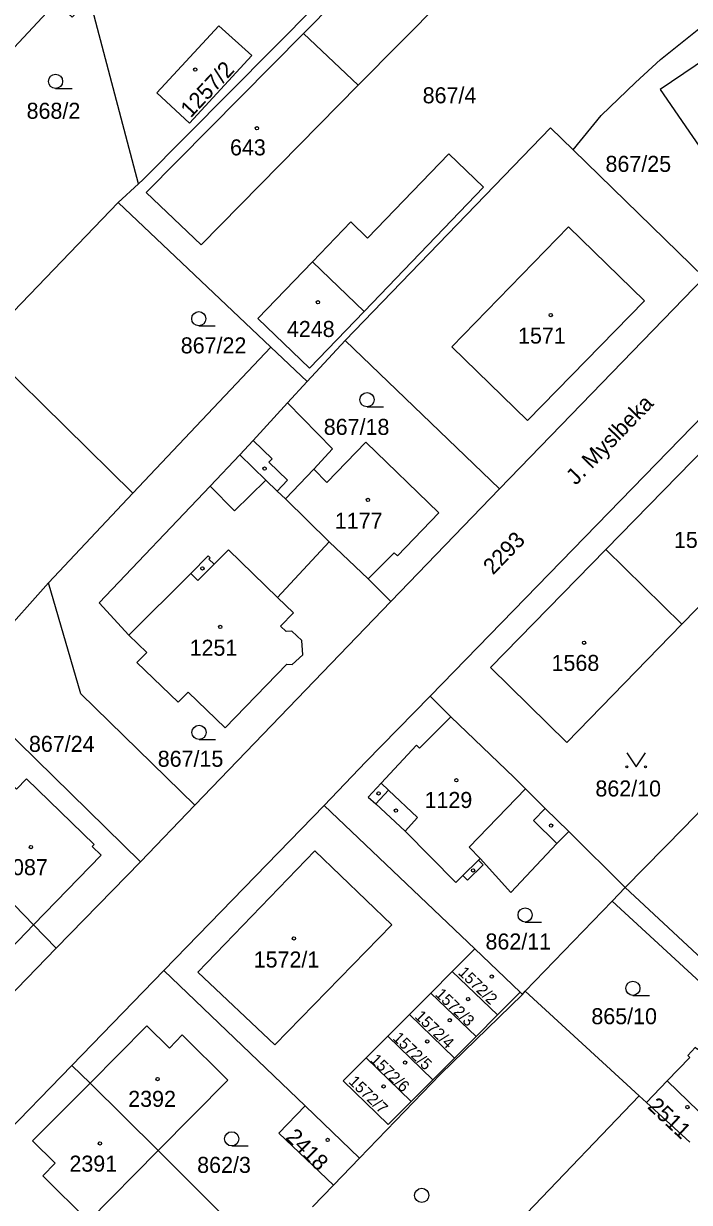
# Model space of a CAD drawing. Extents: x -679220 to -673243, y -1075091 to -1066557.
# Drawn here: x -676351.3 to -676280.7, y -1071039.9 to -1070914.9 of the extents above; entities that cross this region are included whole.
import ezdxf

# ---------------------------------------------------------------- set-up
doc = ezdxf.new("R2010")
doc.units = 0
for name, color, linetype in [('Hranice parcel', 7, 'Continuous'), ('Parcelní čísla', 7, 'Continuous'), ('Pop  PČ popisy', 7, 'Continuous'), ('Vnitřní kresba', 7, 'Continuous'), ('Značky budov', 7, 'Continuous'), ('Značky kultur', 7, 'Continuous')]:
    doc.layers.add(name, color=color, linetype=linetype)

msp = doc.modelspace()

# ---------------------------------------------------------------- linework, layer by layer
at = {"layer": 'Hranice parcel'}
for p, q in [((-676315.79, -1070921.44), (-676321.6, -1070915.95)), ((-676279.11, -1070941.82), (-676293, -1070928.28)), ((-676339.07, -1070931.87), (-676341.23, -1070933.87)), ((-676341.23, -1070933.87), (-676355.7, -1070948.9)), ((-676341.23, -1070933.87), (-676325.05, -1070949.21)), ((-676279.11, -1070941.82), (-676300.8, -1070964.23)), ((-676321.2, -1070952.85), (-676317.18, -1070948.48)), ((-676317.18, -1070948.48), (-676300.8, -1070964.23)), ((-676339.67, -1070964.69), (-676355.7, -1070948.9)), ((-676325.05, -1070949.21), (-676339.67, -1070964.69)), ((-676325.05, -1070949.21), (-676321.2, -1070952.85)), ((-676308.17, -1070986.19), (-676272.79, -1070949.82)), ((-676323.27, -1070955.11), (-676321.2, -1070952.85)), ((-676348.63, -1070974.18), (-676339.67, -1070964.69)), ((-676300.8, -1070964.23), (-676312.35, -1070976.17)), ((-676318.86, -1070969.84), (-676314.73, -1070973.77)), ((-676281.49, -1070978.57), (-676289.53, -1070970.65)), ((-676358.18, -1070984.89), (-676348.63, -1070974.18)), ((-676312.35, -1070976.17), (-676314.73, -1070973.77)), ((-676312.35, -1070976.17), (-676333.11, -1070997.76)), ((-676308.17, -1070986.19), (-676305.98, -1070988.39)), ((-676338.87, -1071003.75), (-676353.65, -1070989.26)), ((-676338.87, -1071003.75), (-676333.11, -1070997.76)), ((-676336.39, -1071015.28), (-676319.41, -1070997.77)), ((-676303.44, -1071012.99), (-676319.41, -1070997.77)), ((-676293.48, -1071000.55), (-676287.49, -1071006.49)), ((-676347.8, -1071012.92), (-676338.87, -1071003.75)), ((-676287.49, -1071006.49), (-676288.88, -1071007.93)), ((-676298.09, -1071017.48), (-676288.88, -1071007.93)), ((-676347.8, -1071012.92), (-676350.2, -1071010.45)), ((-676355.27, -1071020.59), (-676347.8, -1071012.92)), ((-676305.82, -1071015.39), (-676303.44, -1071012.99)), ((-676298.63, -1071017.58), (-676303.44, -1071012.99)), ((-676346.14, -1071025.33), (-676336.39, -1071015.28)), ((-676336.39, -1071015.28), (-676321.42, -1071029.63)), ((-676308.09, -1071017.67), (-676305.82, -1071015.39)), ((-676305.82, -1071015.39), (-676301.02, -1071019.97)), ((-676310.37, -1071019.95), (-676308.09, -1071017.67)), ((-676308.09, -1071017.67), (-676303.3, -1071022.27)), ((-676298.63, -1071017.58), (-676301.02, -1071019.97)), ((-676298.37, -1071017.82), (-676298.63, -1071017.58)), ((-676298.37, -1071017.82), (-676298.09, -1071017.48)), ((-676286, -1071028.56), (-676298.09, -1071017.48)), ((-676312.64, -1071022.23), (-676310.37, -1071019.95)), ((-676310.37, -1071019.95), (-676305.59, -1071024.56)), ((-676301.02, -1071019.97), (-676303.3, -1071022.27)), ((-676314.95, -1071024.55), (-676312.64, -1071022.23)), ((-676312.64, -1071022.23), (-676307.87, -1071026.85)), ((-676303.3, -1071022.27), (-676305.59, -1071024.56)), ((-676314.95, -1071024.55), (-676310.19, -1071029.17)), ((-676305.59, -1071024.56), (-676307.87, -1071026.85)), ((-676355.89, -1071035.37), (-676346.14, -1071025.33)), ((-676346.14, -1071025.33), (-676344.2, -1071027.21)), ((-676336.99, -1071034.37), (-676344.2, -1071027.21)), ((-676307.87, -1071026.85), (-676310.19, -1071029.17)), ((-676285.24, -1071029.26), (-676283.05, -1071026.98)), ((-676283.05, -1071026.98), (-676278.62, -1071031.24)), ((-676321.42, -1071029.63), (-676315.65, -1071035.16)), ((-676285.24, -1071029.26), (-676286, -1071028.56)), ((-676280.64, -1071033.48), (-676285.24, -1071029.26)), ((-676336.99, -1071034.37), (-676325.71, -1071045.61)), ((-676318.42, -1071038.04), (-676315.65, -1071035.16)), ((-676320.62, -1071040.31), (-676318.42, -1071038.04))]:
    msp.add_line(p, q, dxfattribs=at)
for points in [[(-676308.54, -1070900.97), (-676310.99, -1070903.58), (-676338.6, -1070931.43), (-676339.07, -1070931.87)], [(-676321.6, -1070915.95), (-676308.08, -1070902.27), (-676302.37, -1070907.85), (-676315.79, -1070921.44)], [(-676347.8, -1070912.65), (-676354.76, -1070920.09), (-676356.56, -1070921.98)], [(-676339.07, -1070931.87), (-676344.11, -1070912.87), (-676344.53, -1070912.49), (-676346.11, -1070914.21), (-676347.8, -1070912.65)], [(-676293, -1070928.28), (-676290.04, -1070924.65), (-676286.39, -1070921.14), (-676283.74, -1070918.71), (-676277.05, -1070913.33)], [(-676321.6, -1070915.95), (-676338.25, -1070932.79), (-676332.42, -1070938.34), (-676315.79, -1070921.44)], [(-676333.68, -1070925.46), (-676337.14, -1070922.24), (-676330.55, -1070915.13), (-676327.07, -1070918.29), (-676333.68, -1070925.46)], [(-676275.07, -1070915.98), (-676283.78, -1070921.88), (-676273.91, -1070936.26)], [(-676317.18, -1070948.48), (-676295.41, -1070925.95), (-676293, -1070928.28)], [(-676326.44, -1070946.15), (-676320.65, -1070940.15), (-676316.57, -1070935.93), (-676314.8, -1070937.63), (-676306.18, -1070928.72), (-676302.51, -1070932.25), (-676315.15, -1070945.41), (-676320.95, -1070951.44), (-676326.44, -1070946.15)], [(-676323.27, -1070955.11), (-676326.92, -1070959.08), (-676328.34, -1070960.63)], [(-676314.73, -1070973.77), (-676311.97, -1070970.99), (-676311.64, -1070971.31), (-676307.25, -1070966.76), (-676314.99, -1070959.27), (-676319.12, -1070963.54), (-676320.48, -1070962.14), (-676318.51, -1070959.96), (-676323.27, -1070955.11)], [(-676281.49, -1070978.57), (-676269.31, -1070966.08), (-676277.31, -1070958.14), (-676289.53, -1070970.65)], [(-676328.34, -1070960.63), (-676331.49, -1070963.94), (-676343.24, -1070976.31), (-676340.09, -1070979.73), (-676338.2, -1070981.56), (-676339.24, -1070982.64), (-676334.88, -1070986.83), (-676333.83, -1070985.77), (-676329.89, -1070989.56), (-676323.36, -1070982.81), (-676322.78, -1070982.83), (-676321.66, -1070981.82), (-676321.76, -1070980.31), (-676322.82, -1070979.29), (-676323.42, -1070979.33), (-676324.02, -1070978.77), (-676322.66, -1070977.35), (-676324.35, -1070975.72), (-676318.86, -1070969.84)], [(-676328.34, -1070960.63), (-676325.6, -1070963.29), (-676324.38, -1070964.45), (-676323.51, -1070965.29), (-676318.86, -1070969.84)], [(-676289.53, -1070970.65), (-676301.76, -1070983.17), (-676293.69, -1070991.09), (-676281.49, -1070978.57)], [(-676333.11, -1070997.76), (-676345.2, -1070985.96), (-676348.63, -1070974.18)], [(-676319.41, -1070997.77), (-676314.97, -1070993.17), (-676308.17, -1070986.19)], [(-676305.98, -1070988.39), (-676309.28, -1070991.7), (-676309.63, -1070991.4), (-676313.35, -1070995.43), (-676314.72, -1070996.9), (-676313.94, -1070997.62), (-676310.83, -1071000.49), (-676305.44, -1071005.95), (-676304.7, -1071005.22), (-676304.21, -1071005.71), (-676302.56, -1071004.08), (-676303.05, -1071003.59), (-676302.85, -1071003.4), (-676299.61, -1071007.01), (-676294.74, -1071001.82), (-676293.48, -1071000.55)], [(-676293.48, -1071000.55), (-676295.96, -1070998.1), (-676298.07, -1070996.01), (-676299.27, -1070994.82), (-676305.98, -1070988.39)], [(-676363.28, -1070997.57), (-676359.19, -1070993.19), (-676353.85, -1070999.61), (-676352.95, -1070998.67), (-676353.97, -1070997.7), (-676353.71, -1070997.43), (-676353.79, -1070997.35), (-676352.3, -1070995.78), (-676352, -1070996.07), (-676350.94, -1070994.96), (-676343.78, -1071001.91), (-676343.98, -1071002.12), (-676343.03, -1071003.05), (-676350.2, -1071010.45)], [(-676287.49, -1071006.49), (-676281.27, -1071000.16), (-676278.31, -1070997.07)], [(-676357.35, -1071003.24), (-676363.19, -1071009.26), (-676355.9, -1071016.33), (-676350.2, -1071010.45)], [(-676350.2, -1071010.45), (-676355.25, -1071005.24), (-676357.35, -1071003.24)], [(-676273.23, -1071019.76), (-676273.59, -1071019.42), (-676277.33, -1071015.95), (-676287.49, -1071006.49)], [(-676288.88, -1071007.93), (-676278.64, -1071017.35), (-676274.92, -1071020.81), (-676278.19, -1071024.2), (-676279.33, -1071023.11), (-676279.84, -1071023.64), (-676280.06, -1071023.44), (-676280.87, -1071024.28), (-676280.65, -1071024.49), (-676283.05, -1071026.98)], [(-676315.65, -1071035.16), (-676307.06, -1071026.26), (-676298.37, -1071017.82)], [(-676336.99, -1071034.37), (-676329.6, -1071026.9), (-676334.45, -1071022.11), (-676335.8, -1071023.5), (-676338.18, -1071021.14), (-676344.2, -1071027.21)], [(-676310.19, -1071029.17), (-676312.61, -1071031.61), (-676317.37, -1071026.98), (-676314.95, -1071024.55)], [(-676344.2, -1071027.21), (-676350.3, -1071033.34), (-676347.92, -1071035.7), (-676349.22, -1071037.04), (-676344.38, -1071041.83), (-676336.99, -1071034.37)], [(-676321.42, -1071029.63), (-676324.19, -1071032.51), (-676318.42, -1071038.04)], [(-676286, -1071028.56), (-676297.91, -1071041.01), (-676305.5, -1071048.94), (-676310.1, -1071053.75), (-676316.14, -1071060.07), (-676319.48, -1071063.55)]]:
    msp.add_lwpolyline(points, dxfattribs=at)
at = {"layer": 'Vnitřní kresba'}
for p, q in [((-676305.86, -1070949.17), (-676293.52, -1070936.45)), ((-676293.52, -1070936.45), (-676285.43, -1070944.3)), ((-676320.65, -1070940.15), (-676315.15, -1070945.41)), ((-676285.43, -1070944.3), (-676297.84, -1070956.98)), ((-676297.84, -1070956.98), (-676305.86, -1070949.17)), ((-676326.92, -1070959.08), (-676324.9, -1070961.02)), ((-676324.9, -1070961.02), (-676325.26, -1070961.39)), ((-676325.26, -1070961.39), (-676323.28, -1070963.3)), ((-676323.51, -1070965.29), (-676320.48, -1070962.14)), ((-676325.6, -1070963.29), (-676328.92, -1070966.55)), ((-676323.28, -1070963.3), (-676324.38, -1070964.45)), ((-676328.92, -1070966.55), (-676331.49, -1070963.94)), ((-676331.07, -1070972.21), (-676329.55, -1070970.68)), ((-676324.35, -1070975.72), (-676329.55, -1070970.68)), ((-676333.55, -1070973.18), (-676331.7, -1070971.33)), ((-676332.8, -1070973.93), (-676331.07, -1070972.21)), ((-676331.7, -1070971.33), (-676331.48, -1070971.54)), ((-676331.48, -1070971.54), (-676331.61, -1070971.67)), ((-676331.61, -1070971.67), (-676331.07, -1070972.21)), ((-676340.09, -1070979.73), (-676333.55, -1070973.18)), ((-676333.55, -1070973.18), (-676332.8, -1070973.93)), ((-676313.35, -1070995.43), (-676312.59, -1070996.15)), ((-676313.94, -1070997.62), (-676312.59, -1070996.15)), ((-676312.59, -1070996.15), (-676309.51, -1070999.07)), ((-676298.07, -1070996.01), (-676304.03, -1071002.19)), ((-676295.96, -1070998.1), (-676297.22, -1070999.37)), ((-676309.51, -1070999.07), (-676310.83, -1071000.49)), ((-676297.22, -1070999.37), (-676294.74, -1071001.82)), ((-676304.03, -1071002.19), (-676302.85, -1071003.4)), ((-676332.78, -1071015.44), (-676320.38, -1071002.58)), ((-676320.38, -1071002.58), (-676312.24, -1071010.44)), ((-676303.05, -1071003.59), (-676304.7, -1071005.22)), ((-676312.24, -1071010.44), (-676324.63, -1071023.17)), ((-676324.63, -1071023.17), (-676332.78, -1071015.44))]:
    msp.add_line(p, q, dxfattribs=at)
at = {"layer": 'Značky budov'}
for centre in [(-676333.06, -1070919.78), (-676326.53, -1070925.99), (-676320.06, -1070944.43), (-676295.38, -1070945.8), (-676325.72, -1070962.07), (-676314.76, -1070965.39), (-676332.31, -1070972.66), (-676330.42, -1070978.85), (-676291.85, -1070980.54), (-676305.39, -1070995.1), (-676313.64, -1070996.51), (-676311.8, -1070998.33), (-676295.35, -1070999.91), (-676350.48, -1071002.19), (-676303.61, -1071004.67), (-676322.6, -1071011.87), (-676301.64, -1071015.92), (-676304.15, -1071018.3), (-676306.09, -1071020.55), (-676308.48, -1071022.8), (-676310.82, -1071025.04), (-676337.05, -1071026.79), (-676313.11, -1071027.56), (-676280.9, -1071029.76), (-676343.17, -1071033.61), (-676319.03, -1071033.24)]:
    msp.add_circle(centre, 0.175, dxfattribs=at)
at = {"layer": 'Značky kultur'}
for p, q in [((-676347.87, -1070921.77), (-676346.12, -1070921.77)), ((-676332.69, -1070946.93), (-676330.94, -1070946.93)), ((-676314.86, -1070955.52), (-676313.11, -1070955.52)), ((-676332.66, -1070990.78), (-676330.91, -1070990.78)), ((-676298.1, -1071010.14), (-676296.35, -1071010.14)), ((-676286.68, -1071017.91), (-676284.93, -1071017.91)), ((-676329.2, -1071033.87), (-676327.45, -1071033.87))]:
    msp.add_line(p, q, dxfattribs=at)
msp.add_lwpolyline([(-676287.33, -1070992.19), (-676286.33, -1070993.69), (-676285.33, -1070992.19)], dxfattribs=at)
for centre, radius in [((-676347.87, -1070921.02), 0.75), ((-676332.69, -1070946.18), 0.75), ((-676314.86, -1070954.77), 0.75), ((-676332.66, -1070990.03), 0.75), ((-676287.33, -1070993.69), 0.1), ((-676285.33, -1070993.69), 0.1), ((-676298.1, -1071009.39), 0.75), ((-676286.68, -1071017.16), 0.75), ((-676329.2, -1071033.12), 0.75), ((-676309.06, -1071039.11), 0.75)]:
    msp.add_circle(centre, radius, dxfattribs=at)

# ---------------------------------------------------------------- texts
at = {"layer": 'Parcelní čísla'}
for s, height, rotation, p in [('1257/2', 1.7, 47, (-676333.55, -1070924.97)), ('2293', 1.7, 46, (-676301.5, -1070973.41)), ('1572/2', 1.2, 316, (-676305.28, -1071015.59)), ('1572/3', 1.2, 316, (-676307.71, -1071017.89)), ('1572/4', 1.2, 316, (-676309.87, -1071020.23)), ('1572/5', 1.2, 316, (-676312.21, -1071022.52)), ('1572/6', 1.2, 316, (-676314.6, -1071024.85)), ('1572/7', 1.2, 316, (-676316.89, -1071027.15)), ('2511', 1.7, 317, (-676285.22, -1071029.81)), ('2418', 1.7, 315, (-676323.58, -1071033.05))]:
    msp.add_text(s, height=height, rotation=rotation, dxfattribs=at).set_placement(p)
for s, p in [('867/4', (-676308.96, -1070923.35)), ('868/2', (-676350.94, -1070924.99)), ('643', (-676329.38, -1070928.87)), ('867/25', (-676289.58, -1070930.62)), ('4248', (-676323.35, -1070948.12)), ('1571', (-676298.85, -1070948.82)), ('867/22', (-676334.6, -1070949.86)), ('867/18', (-676319.44, -1070958.5)), ('1177', (-676318.27, -1070968.45)), ('1569', (-676282.33, -1070970.48)), ('1251', (-676333.66, -1070981.91)), ('1568', (-676295.3, -1070983.52)), ('867/24', (-676350.69, -1070992.1)), ('867/15', (-676337.04, -1070993.68)), ('862/10', (-676290.65, -1070996.83)), ('1129', (-676308.76, -1070998.05)), ('1087', (-676353.75, -1071005.17)), ('862/11', (-676302.3, -1071013.05)), ('1572/1', (-676326.87, -1071014.96)), ('865/10', (-676291.08, -1071020.97)), ('2392', (-676340.17, -1071029.73)), ('2391', (-676346.4, -1071036.6)), ('862/3', (-676332.86, -1071036.73))]:
    msp.add_text(s, height=1.7, dxfattribs=at).set_placement(p)
at = {"layer": 'Pop  PČ popisy'}
msp.add_text('J. Myslbeka', height=1.7, rotation=46, dxfattribs=at).set_placement((-676292.72, -1070963.91))

doc.saveas('drawing.dxf')
